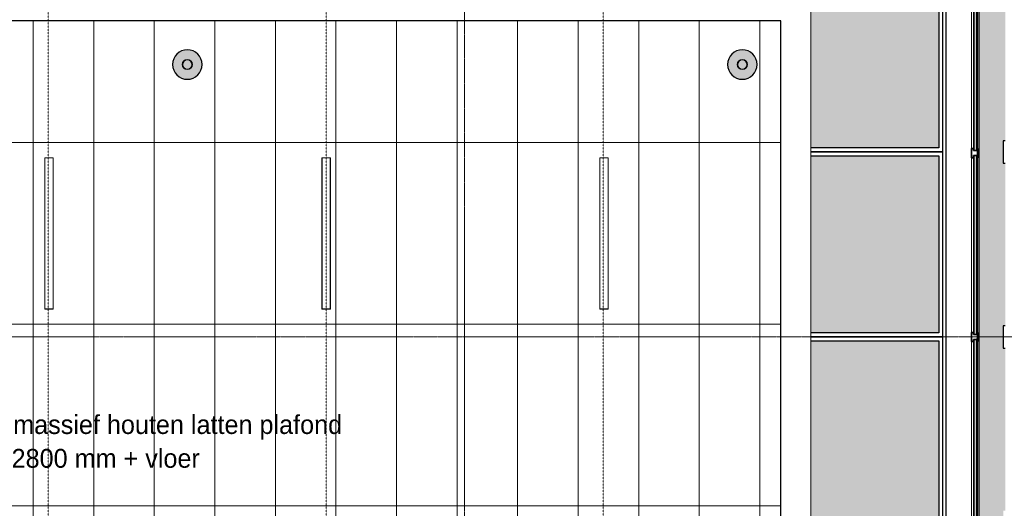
# Model space of a CAD drawing. Header units: millimetres. Extents: x 3625 to 171676, y -65096 to 217166.
# Tile 450 of 656: x 74165 to 83922, y 12130 to 16973. Entities that reach past the tile are written whole.
import ezdxf

# ---------------------------------------------------------------- set-up
doc = ezdxf.new("R2010")
doc.units = ezdxf.units.MM
doc.linetypes.add('gestippeld-fijn', pattern=[3, 1.5, -1.5])
doc.linetypes.add('stramien', pattern=[22.225, 12.7, -3.175, 3.175, -3.175])
for name, color, linetype, lineweight in [('A-CLNG-IDEN', 6, 'Continuous', 18), ('A-DETL', 5, 'Continuous', 13), ('A-GENM', 6, 'Continuous', 18), ('A-GLAZ', 6, 'Continuous', 18), ('A-GLAZ-CWMG', 3, 'Continuous', 18), ('A-ROOF', 4, 'Continuous', 18), ('A-WALL', 2, 'Continuous', 25), ('A-WALL-MBNI', 2, 'Continuous', 25), ('A-WALL-PATT', 2, 'Continuous', 50), ('S-COLS', 6, 'Continuous', 18), ('S-GRID', 1, 'Continuous', 18)]:
    doc.layers.add(name, color=color, linetype=linetype, lineweight=lineweight)
doc.layers.add('ATN Houtenlatten plafond moduul 600x1200 mm', color=20, linetype='Continuous')
doc.styles.add('Frutiger', font='txt', dxfattribs={"height": 373.143564})

# ---------------------------------------------------------------- blocks, each defined once
blk = doc.blocks.new('28_ABT-C_staal_hout kolom RV - gelam_ houten kolom $150-300-150 kwal GL32H-2892874-Plotview plafond eerste Verdieping - 1 op 100')
at = {"layer": 'S-COLS', "lineweight": 5}
h = blk.add_hatch(color=256, dxfattribs=at)
h.paths.add_polyline_path([(0, -146.5), (39.3, -141), (73.3, -126.9), (103.6, -103.6), (126.9, -73.3), (141.5, -37.9), (146.1, 3.3), (141.5, 37.9), (126.9, 73.3), (103.6, 103.6), (73.3, 126.9), (37.9, 141.5), (0, 146.5), (-37.9, 141.5), (-73.3, 126.9), (-103.6, 103.6), (-126.9, 73.3), (-141.5, 37.9), (-146.5, 0), (-141.5, -37.9), (-126.9, -73.3), (-103.6, -103.6), (-73.3, -126.9), (-37.9, -141.5)], flags=0)
h.paths.add_polyline_path([(0, -50.8), (-13.1, -49.1), (-25.4, -44), (-35.9, -35.9), (-45, -22.9), (-49.2, -11.9), (-50.4, 3.3), (-49.1, 13.1), (-44, 25.4), (-32.4, 38.6), (-22.9, 45), (-11.9, 49.2), (0, 50.8), (13.1, 49.1), (25.4, 44), (38.6, 32.4), (45, 22.9), (49.1, 13.1), (50.8, 0), (49.1, -13.1), (44, -25.4), (32.4, -38.6), (22.9, -45), (11.9, -49.2)], flags=0)
h.paths.add_polyline_path([(0, -45.8), (12.4, -44), (24.4, -38.5), (32.4, -32.4), (39.7, -22.9), (44.2, -11.9), (45.4, 3.3), (44, 12.4), (37.7, 25.4), (32.4, 32.4), (22.9, 39.7), (11.9, 44.2), (0, 45.8), (-13.1, 43.7), (-25.4, 37.7), (-32.4, 32.4), (-39.7, 22.9), (-44.2, 11.9), (-45.8, 0), (-43.7, -13.1), (-39.7, -22.9), (-32.4, -32.4), (-22.9, -39.7), (-11.9, -44.2)], flags=0)
at = {"layer": 'S-COLS', "color": 250, "lineweight": 25}
for start, end in [(0, 180), (180, 0)]:
    blk.add_arc((0, 0), 146.5, start, end, dxfattribs=at)
at = {"layer": 'S-COLS', "color": 170, "lineweight": 5}
for radius, start, end in [(50.8, 0, 180), (50.8, 180, 0), (45.8, 0, 180), (45.8, 180, 0)]:
    blk.add_arc((0, 0), radius, start, end, dxfattribs=at)
blk = doc.blocks.new('10844_ABT model nieuw_export 08-11-2012_rvt-1-Plotview plafond eerste Verdieping - 1 op 100')
at = {"color": 170, "lineweight": 5}
for p in [(29270.8, 16528.2), (34770.8, 16528.2)]:
    blk.add_blockref('28_ABT-C_staal_hout kolom RV - gelam_ houten kolom $150-300-150 kwal GL32H-2892874-Plotview plafond eerste Verdieping - 1 op 100', p, dxfattribs=at)
blk = doc.blocks.new('System Panel - 31_3B_glas-10150549-Plotview plafond eerste Verdieping - 1 op 100')
at = {"layer": 'A-GLAZ'}
blk.add_hatch(color=256, dxfattribs=at).paths.add_polyline_path([(798.5, -12.5), (798.5, 12.5), (-798.5, 12.5), (-798.5, -12.5), (708, -12.5)], flags=0)
at = {"layer": 'A-GLAZ', "lineweight": 25}
for p, q in [((-798.5, -12.5), (-798.5, 12.5)), ((-798.5, 12.5), (798.5, 12.5)), ((798.5, 12.5), (798.5, -12.5)), ((798.5, -12.5), (-798.5, -12.5))]:
    blk.add_line(p, q, dxfattribs=at)
blk = doc.blocks.new('27_KU_metalen dakbedekking binnenzijde publiekshal noord1 - 27_KU_metalen dakbedekking binnenzijde publiekshal noord-3102144-Plotview plafond eerste Verdieping - 1 op 100')
at = {"layer": 'A-ROOF'}
for p, q in [((35448.9, 4981.5), (35448.9, 17260.5)), ((10049, 16962.2), (35150.6, 16962.2)), ((35150.6, 16962.2), (35150.6, 4981.5))]:
    blk.add_line(p, q, dxfattribs=at)
blk = doc.blocks.new('31_KU_beloopbare glasplaat dak publiekshal 2xschuin - Type-3124290-Plotview plafond eerste Verdieping - 1 op 100')
at = {"layer": 'A-GLAZ', "lineweight": 25}
blk.add_hatch(color=256, dxfattribs=at).paths.add_polyline_path([(1311.1, 40.9), (1311.1, 1794.1), (42.3, 1793.4), (42.3, 41.2), (1257.8, 40.9)], flags=0)
for p, q in [((1351.2, 1834.2), (42.3, 1834.4)), ((42.3, 1794.4), (1311.1, 1794.1)), ((42.3, 1794.4), (1311.2, 1794.2)), ((1311.2, 1794.2), (1311.1, 1794.1)), ((1311.1, 1794.1), (1311.1, 40.9)), ((1311.2, 1794.2), (1311.2, 40.9)), ((1351.2, 0.9), (1351.2, 1834.2)), ((1311.2, 40.9), (42.3, 41.2)), ((42.3, 1.2), (1351.2, 0.9))]:
    blk.add_line(p, q, dxfattribs=at)
blk = doc.blocks.new('31_KU_beloopbare glasplaat dak publiekshal 2xschuin 1540 lang - Type-V26-Plotview plafond eerste Verdieping - 1 op 100')
at = {"layer": 'A-GLAZ', "lineweight": 25}
blk.add_hatch(color=256, dxfattribs=at).paths.add_polyline_path([(1311.1, 40.9), (1311.1, 1403.7), (42.3, 1403.7), (42.3, 41.2), (1257.8, 40.9)], flags=0)
for p, q in [((1311.1, 1403.7), (1311.1, 40.9)), ((1311.2, 1403.7), (1311.2, 40.9)), ((1351.2, 0.9), (1351.2, 1403.7)), ((1311.2, 40.9), (42.3, 41.2)), ((42.3, 1.2), (1351.2, 0.9))]:
    blk.add_line(p, q, dxfattribs=at)
blk = doc.blocks.new('System Panel - 31_3B_glas-10150550-Plotview plafond eerste Verdieping - 1 op 100')
at = {"layer": 'A-GLAZ'}
blk.add_hatch(color=256, dxfattribs=at).paths.add_polyline_path([(886, -12.5), (886, 12.5), (-886, 12.5), (-886, -12.5), (760.6, -12.5)], flags=0)
at = {"layer": 'A-GLAZ', "lineweight": 25}
for p, q in [((-886, -12.5), (-886, 12.5)), ((-886, 12.5), (886, 12.5)), ((886, 12.5), (886, -12.5)), ((886, -12.5), (-886, -12.5))]:
    blk.add_line(p, q, dxfattribs=at)
blk = doc.blocks.new('Rectangular Mullion - 32_KA_jansen met glaslat 2 rechts-7799406-Plotview plafond eerste Verdieping - 1 op 100')
at = {"layer": 'A-GLAZ-CWMG'}
for p, q in [((37042.6, 17252.2), (37042.6, 15695.2)), ((37067.6, 17252.2), (37062.6, 17252.2)), ((37062.6, 17252.2), (37062.6, 15695.2)), ((37097.6, 17252.2), (37092.6, 17252.2)), ((37097.6, 17252.2), (37097.6, 15695.2)), ((37102.6, 17252.2), (37102.6, 15695.2)), ((37062.6, 15695.2), (37067.6, 15695.2)), ((37092.6, 15695.2), (37097.6, 15695.2))]:
    blk.add_line(p, q, dxfattribs=at)
blk = doc.blocks.new('Rectangular Mullion - 32_KA_jansen kalf_stijl-10150548-Plotview plafond eerste Verdieping - 1 op 100')
at = {"layer": 'A-GLAZ-CWMG'}
h = blk.add_hatch(dxfattribs=at)
h.set_pattern_fill('FP_82', color=256, style=0, pattern_type=2)
h.set_pattern_definition([(225, (62205.64, 37080.1), (449.013, -449.013), []), (225, (62205.64, 36921.35), (6e-14, -898.0256), []), (225, (62205.64, 37238.85), (6e-14, -898.0256), [])])
h.paths.add_polyline_path([(45, -22.5), (-45, -22.5), (-45, -17.5), (-25, -17.5), (-25, 17.5), (-45, 17.5), (-45, 37.5), (45, 37.5), (45, 17.5), (25, 17.5), (25, -17.5), (45, -18)], flags=0)
at = {"layer": 'A-GLAZ-CWMG', "lineweight": 35}
for p, q in [((25, 37.5), (-45, 37.5)), ((-45, 37.5), (-45, 17.5)), ((-45, 17.5), (-25, 17.5)), ((-25, 17.5), (-25, -17.5)), ((45, 37.5), (25, 37.5)), ((25, -17.5), (25, 17.5)), ((25, 17.5), (45, 17.5)), ((45, 17.5), (45, 37.5)), ((-25, -17.5), (-45, -17.5)), ((-45, -17.5), (-45, -22.5)), ((-45, -22.5), (45, -22.5)), ((45, -17.5), (25, -17.5)), ((45, -22.5), (45, -17.5))]:
    blk.add_line(p, q, dxfattribs=at)
blk = doc.blocks.new('System Panel - 31_3B_glas-10150551-Plotview plafond eerste Verdieping - 1 op 100')
at = {"layer": 'A-GLAZ'}
blk.add_hatch(color=256, dxfattribs=at).paths.add_polyline_path([(885, -12.5), (885, 12.5), (-885, 12.5), (-885, -12.5), (726.6, -12.5)], flags=0)
at = {"layer": 'A-GLAZ', "lineweight": 25}
for p, q in [((-885, -12.5), (-885, 12.5)), ((-885, 12.5), (885, 12.5)), ((885, 12.5), (885, -12.5)), ((885, -12.5), (-885, -12.5))]:
    blk.add_line(p, q, dxfattribs=at)
blk = doc.blocks.new('Rectangular Mullion - 32_KA_jansen met glaslat 2 rechts-7764950-Plotview plafond eerste Verdieping - 1 op 100')
at = {"layer": 'A-GLAZ-CWMG'}
for p, q in [((37042.6, 15605.2), (37042.6, 13873.2)), ((37067.6, 15605.2), (37062.6, 15605.2)), ((37062.6, 15605.2), (37062.6, 13873.2)), ((37097.6, 15605.2), (37092.6, 15605.2)), ((37097.6, 15605.2), (37097.6, 13873.2)), ((37102.6, 15605.2), (37102.6, 13873.2)), ((37062.6, 13873.2), (37067.6, 13873.2)), ((37092.6, 13873.2), (37097.6, 13873.2))]:
    blk.add_line(p, q, dxfattribs=at)
blk = doc.blocks.new('Rectangular Mullion - 32_KA_jansen kalf_stijl-V60-Plotview plafond eerste Verdieping - 1 op 100')
at = {"layer": 'A-GLAZ-CWMG'}
h = blk.add_hatch(dxfattribs=at)
h.set_pattern_fill('FP_83', color=256, style=0, pattern_type=2)
h.set_pattern_definition([(225, (60383.64, 37080.1), (449.013, -449.013), []), (225, (60383.64, 36921.35), (6e-14, -898.0256), []), (225, (60383.64, 37238.85), (6e-14, -898.0256), [])])
h.paths.add_polyline_path([(45, -22.5), (-45, -22.5), (-45, -17.5), (-25, -17.5), (-25, 17.5), (-45, 17.5), (-45, 37.5), (45, 37.5), (45, 17.5), (25, 17.5), (25, -17.5), (45, -18)], flags=0)
at = {"layer": 'A-GLAZ-CWMG', "lineweight": 35}
for p, q in [((25, 37.5), (-45, 37.5)), ((-45, 37.5), (-45, 17.5)), ((-45, 17.5), (-25, 17.5)), ((-25, 17.5), (-25, -17.5)), ((45, 37.5), (25, 37.5)), ((25, -17.5), (25, 17.5)), ((25, 17.5), (45, 17.5)), ((45, 17.5), (45, 37.5)), ((-25, -17.5), (-45, -17.5)), ((-45, -17.5), (-45, -22.5)), ((-45, -22.5), (45, -22.5)), ((45, -17.5), (25, -17.5)), ((45, -22.5), (45, -17.5))]:
    blk.add_line(p, q, dxfattribs=at)
blk = doc.blocks.new('Rectangular Mullion - 32_KA_jansen met glaslat 2 rechts-7764952-Plotview plafond eerste Verdieping - 1 op 100')
at = {"layer": 'A-GLAZ-CWMG'}
for p, q in [((37042.6, 13783.2), (37042.6, 12053.2)), ((37067.6, 13783.2), (37062.6, 13783.2)), ((37062.6, 13783.2), (37062.6, 12053.2)), ((37097.6, 13783.2), (37092.6, 13783.2)), ((37097.6, 13783.2), (37097.6, 12053.2)), ((37102.6, 13783.2), (37102.6, 12053.2)), ((37062.6, 12053.2), (37067.6, 12053.2)), ((37092.6, 12053.2), (37097.6, 12053.2))]:
    blk.add_line(p, q, dxfattribs=at)
blk = doc.blocks.new('41_KA_leemstuc afwerking borstwering houten gevel - 41_KA_leemstuc afwerking borstwering houten gevel-10161572-Plotview plafond eerste Verdieping - 1 op 100')
at = {"layer": 'A-WALL-PATT', "lineweight": 25}
h = blk.add_hatch(color=256, dxfattribs=at)
h.paths.add_polyline_path([(37256.6, 2828.2), (37356.6, 2828.2), (37356.6, 2938.2), (37376.6, 2938.2), (37376.6, 4551.5), (37356.6, 4551.5), (37356.6, 4771.9), (37376.6, 4771.9), (37376.6, 6384.9), (37356.6, 6384.9), (37356.6, 6605.2), (37376.6, 6605.2), (37376.6, 8218.2), (37356.6, 8218.2), (37356.6, 8438.5), (37376.6, 8438.5), (37376.6, 10051.5), (37356.6, 10051.5), (37356.6, 10271.9), (37376.6, 10271.9), (37376.6, 11884.9), (37356.6, 11884.9), (37356.6, 12105.2), (37376.6, 12105.2), (37376.6, 13718.2), (37356.6, 13718.2), (37356.6, 13938.5), (37376.6, 13938.5), (37376.6, 15551.5), (37356.6, 15551.5), (37356.6, 15771.9), (37376.6, 15771.9), (37376.6, 17395.2), (37116.6, 17395.2), (37116.6, 12042.7), (37355.8, 12042.7), (37355.8, 11947.7), (37116.6, 11947.7), (37116.6, 10209.2), (37355.8, 10209.2), (37355.8, 10114.2), (37116.6, 10114.2), (37116.6, 8375.9), (37355.8, 8375.9), (37355.8, 8280.9), (37116.6, 8280.9), (37116.6, 6495.5), (37256.6, 6495.5), (37256.6, 2892.4)], flags=0)
h.paths.add_polyline_path([(9774, 18928.2), (13634.9, 18929.2), (13634.9, 19168.2), (13573.3, 19168.2), (13573.3, 19188.2), (11959.9, 19188.2), (11959.9, 19168.2), (11739.9, 19168.2), (11739.9, 19188.2), (10126.6, 19188.2), (10126.6, 19168.2), (10064.1, 19168.2), (10064.1, 18934.7), (9969.1, 18934.7), (9969.1, 19168.2), (9906.6, 19168.2), (9906.6, 19188.2), (8293.3, 19188.2), (8293.3, 19168.2), (8073.6, 19168.2), (8073.6, 19188.2), (6459.9, 19188.2), (6459.9, 19168.2), (6239.9, 19168.2), (6239.9, 19188.2), (4616.6, 19187), (4616.6, 19178.2), (4516.6, 19178.2), (4516.6, 18928.2), (8906.6, 18928.2)], flags=0)
h.paths.add_polyline_path([(31901.3, 18929.2), (31916.6, 18929.2), (31916.6, 19178.2), (31906.6, 19178.2), (31906.6, 19188.2), (30292.9, 19188.2), (30292.9, 19168.2), (30072.9, 19168.2), (30072.9, 19188.2), (28459.6, 19188.2), (28459.6, 19168.2), (28395.9, 19168.2), (28395.9, 18929.2), (31894.6, 18929.2)], flags=0)
h.paths.add_polyline_path([(28300.9, 18929.2), (28300.9, 19168.2), (28239.6, 19168.2), (28239.6, 19188.2), (26626.6, 19188.2), (26626.6, 19168.2), (26406.6, 19168.2), (26406.6, 19188.2), (24792.9, 19188.2), (24792.9, 19168.2), (24572.9, 19168.2), (24572.9, 19188.2), (22959.6, 19188.2), (22959.6, 19168.2), (22739.6, 19168.2), (22739.6, 19188.2), (21126.6, 19188.2), (21126.6, 19168.2), (20906.6, 19168.2), (20906.6, 19188.2), (19292.9, 19188.2), (19292.9, 19168.2), (19072.9, 19168.2), (19072.9, 19188.2), (17459.6, 19188.2), (17459.6, 19168.2), (17239.6, 19168.2), (17239.6, 19188.2), (15626.6, 19188.2), (15626.6, 19168.2), (15406.6, 19168.2), (15406.6, 19188.2), (13793.3, 19188.2), (13793.3, 19168.2), (13729.9, 19168.2), (13729.9, 18929.2), (28298.3, 18929.2)], flags=0)
at = {"layer": 'A-WALL-MBNI'}
for p, q in [((37116.6, 12042.7), (37116.6, 17395.2)), ((37376.6, 15771.9), (37356.6, 15771.9)), ((37356.6, 15771.9), (37356.6, 15551.5)), ((37356.6, 15551.5), (37376.6, 15551.5)), ((37376.6, 13938.5), (37356.6, 13938.5)), ((37356.6, 13938.5), (37356.6, 13718.2)), ((37356.6, 13718.2), (37376.6, 13718.2))]:
    blk.add_line(p, q, dxfattribs=at)
blk = doc.blocks.new('63_KA_Etaloid armatuur - 1500 mm-14435909-Plotview plafond eerste Verdieping - 1 op 100')
at = {"layer": 'A-GENM'}
for p, q in [((-750, 42.5), (-750, -42.5)), ((750, 42.5), (-750, 42.5)), ((-747.5, 40), (-747.5, -40)), ((747.5, 40), (-747.5, 40)), ((747.5, -40), (747.5, 40)), ((750, -42.5), (750, 42.5)), ((-750, -42.5), (750, -42.5)), ((-747.5, -40), (747.5, -40))]:
    blk.add_line(p, q, dxfattribs=at)
blk = doc.blocks.new('A$C49543151')
at = {"layer": 'A-DETL', "linetype": 'gestippeld-fijn'}
for p, q in [((-7259, -15524.3), (-7259, 1175.7)), ((-4504.8, -15524.3), (-4504.8, 1175.7)), ((-1759, -16484.3), (-1759, 1175.7))]:
    blk.add_line(p, q, dxfattribs=at)
at = {"layer": 'A-DETL'}
for p, q in [((-7407, 0), (-7407, -11754.5)), ((-6807, 0), (-6807, -11787.1)), ((-6207, 0), (-6207, -11819.8)), ((-5607, 0), (-5607, -11852.4)), ((-5007, 0), (-5007, -11885.1)), ((-4407, 0), (-4407, -11917.7)), ((-3807, 0), (-3807, -11950.4)), ((-3207, 0), (-3207, -11577.1)), ((-2607, 0), (-2607, -12015.7)), ((-2007, 0), (-2007, -12048.3)), ((-807, 0), (-807, -12113.6)), ((-207, 0), (-207, -12146.3)), ((-1407, -1), (-1407, -12081)), ((-4, -1207), (-28713.4, -1207)), ((-4, -3007), (-28032.2, -3007)), ((-4, -4807), (-28537, -4807))]:
    blk.add_line(p, q, dxfattribs=at)
at = {"layer": 'A-GENM', "rotation": 90.00000000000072}
for p in [(-7250.6, -2107), (-4504.8, -2107), (-1750.6, -2107)]:
    blk.add_blockref('63_KA_Etaloid armatuur - 1500 mm-14435909-Plotview plafond eerste Verdieping - 1 op 100', p, dxfattribs=at)
at = {"layer": 'A-CLNG-IDEN', "char_height": 186.572, "attachment_point": 1, "line_spacing_factor": 1.017696, "style": 'Frutiger'}
for s, insert, width in [('massief houten latten plafond', (-7605.4, -3908.8), 4434), ('2800 mm + vloer', (-7621, -4243.4), 2436)]:
    blk.add_mtext(s, dxfattribs=dict(at, insert=insert, width=width))

msp = doc.modelspace()

# ---------------------------------------------------------------- linework, layer by layer
at = {"layer": 'A-WALL'}
msp.add_line((83342, 17384.9), (83342, 6488.2), dxfattribs=at)
at = {"layer": 'ATN Houtenlatten plafond moduul 600x1200 mm', "color": 7}
msp.add_lwpolyline([(52935.6, 16918.2), (53462.2, 6171.3), (81957.6, 4620.7), (81957.6, 4981.5), (81706, 4981.5), (81706, 16962.2), (56604.5, 16962.2), (56604.5, 16948.2), (56574.5, 16948.2), (56574.5, 16918.2)], close=True, dxfattribs=at)
at = {"layer": 'S-GRID', "linetype": 'stramien'}
for p, q in [((78572, 41627.6), (78572, -3246.7)), ((45331.5, 13828.2), (111342, 13828.2))]:
    msp.add_line(p, q, dxfattribs=at)

# ---------------------------------------------------------------- block references
at = {"color": 250, "lineweight": 5}
msp.add_blockref('10844_ABT model nieuw_export 08-11-2012_rvt-1-Plotview plafond eerste Verdieping - 1 op 100', (46555.4, 0), dxfattribs=at)
msp.add_blockref('A$C49543151', (81706, 16962.2))
at = {"layer": 'A-GLAZ', "rotation": 269.9999999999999}
for name, p in [('System Panel - 31_3B_glas-10150549-Plotview plafond eerste Verdieping - 1 op 100', (83635.5, 16473.7)), ('System Panel - 31_3B_glas-10150550-Plotview plafond eerste Verdieping - 1 op 100', (83635.5, 14739.2)), ('System Panel - 31_3B_glas-10150551-Plotview plafond eerste Verdieping - 1 op 100', (83635.5, 12918.2))]:
    msp.add_blockref(name, p, dxfattribs=at)
at = {"layer": 'A-GLAZ', "lineweight": 25}
for name, p in [('31_KU_beloopbare glasplaat dak publiekshal 2xschuin 1540 lang - Type-V26-Plotview plafond eerste Verdieping - 1 op 100', (81962, 15661.5)), ('31_KU_beloopbare glasplaat dak publiekshal 2xschuin - Type-3124290-Plotview plafond eerste Verdieping - 1 op 100', (81962, 13828.2)), ('31_KU_beloopbare glasplaat dak publiekshal 2xschuin - Type-3124290-Plotview plafond eerste Verdieping - 1 op 100', (81962, 11994.9))]:
    msp.add_blockref(name, p, dxfattribs=at)
at = {"layer": 'A-GLAZ-CWMG'}
for name in ['Rectangular Mullion - 32_KA_jansen met glaslat 2 rechts-7799406-Plotview plafond eerste Verdieping - 1 op 100', 'Rectangular Mullion - 32_KA_jansen met glaslat 2 rechts-7764950-Plotview plafond eerste Verdieping - 1 op 100', 'Rectangular Mullion - 32_KA_jansen met glaslat 2 rechts-7764952-Plotview plafond eerste Verdieping - 1 op 100']:
    msp.add_blockref(name, (46555.4, 0), dxfattribs=at)
at = {"layer": 'A-GLAZ-CWMG', "extrusion": (0, 0, -1), "rotation": 270.0000000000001}
for name, p in [('Rectangular Mullion - 32_KA_jansen kalf_stijl-10150548-Plotview plafond eerste Verdieping - 1 op 100', (-83635.5, 15650.2)), ('Rectangular Mullion - 32_KA_jansen kalf_stijl-V60-Plotview plafond eerste Verdieping - 1 op 100', (-83635.5, 13828.2))]:
    msp.add_blockref(name, p, dxfattribs=at)
at = {"layer": 'A-ROOF'}
msp.add_blockref('27_KU_metalen dakbedekking binnenzijde publiekshal noord1 - 27_KU_metalen dakbedekking binnenzijde publiekshal noord-3102144-Plotview plafond eerste Verdieping - 1 op 100', (46555.4, 0), dxfattribs=at)
at = {"layer": 'A-WALL-MBNI'}
msp.add_blockref('41_KA_leemstuc afwerking borstwering houten gevel - 41_KA_leemstuc afwerking borstwering houten gevel-10161572-Plotview plafond eerste Verdieping - 1 op 100', (46555.4, 0), dxfattribs=at)

doc.saveas('drawing.dxf')
